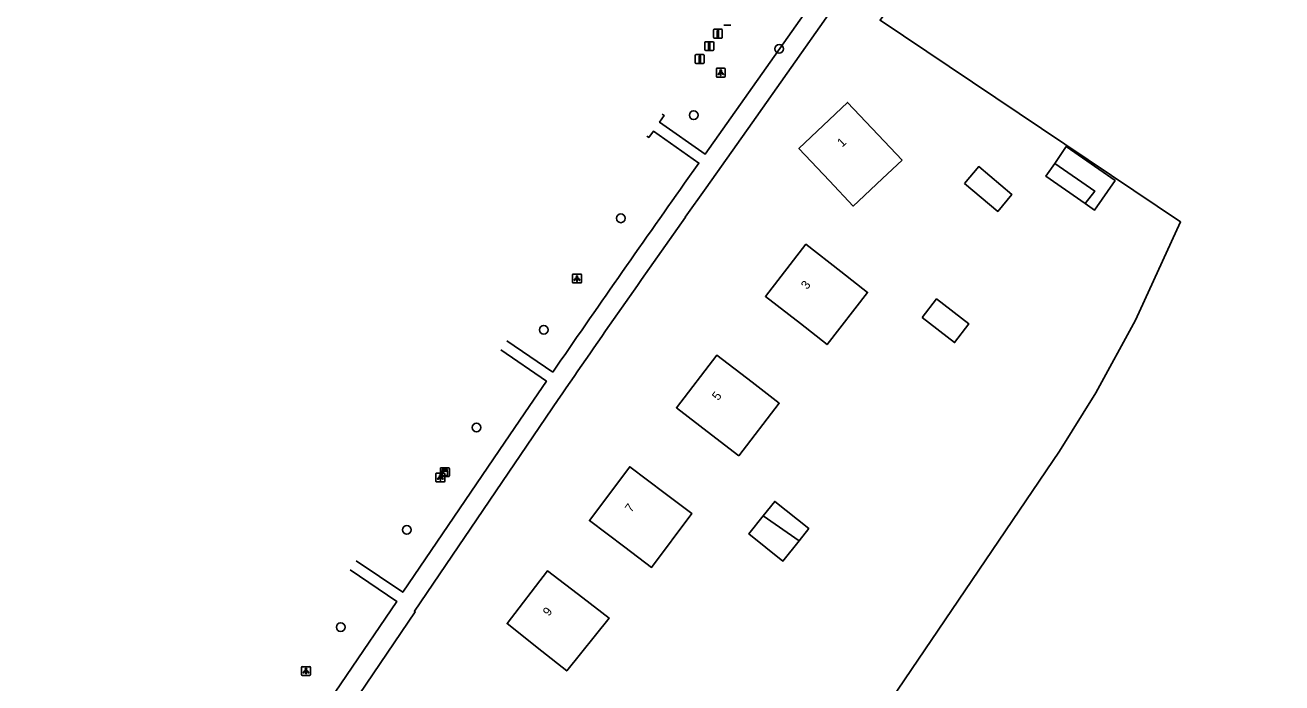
# Model space of a CAD drawing. Extents: x 158797 to 159887, y 384318 to 385255.
# Drawn here: x 159091.5 to 159232.9, y 385055.3 to 385129.3 of the extents above; entities that cross this region are included whole.
import ezdxf

# ---------------------------------------------------------------- set-up
doc = ezdxf.new("R2010")
doc.units = 0
for name, color, linetype in [('IMGEO_Afsluitpaal', 7, 'Continuous'), ('IMGEO_Boom', 7, 'Continuous'), ('IMGEO_Groenvoorziening', 7, 'Continuous'), ('IMGEO_Hek', 7, 'Continuous'), ('IMGEO_Kast', 7, 'Continuous'), ('IMGEO_Lichtpunt', 7, 'Continuous'), ('IMGEO_Pand', 7, 'Continuous'), ('IMGEO_Pand_nummerreeks', 7, 'Continuous'), ('IMGEO_Voetpad_open', 7, 'Continuous')]:
    doc.layers.add(name, color=color, linetype=linetype)

msp = doc.modelspace()

# ---------------------------------------------------------------- linework, layer by layer
at = {"layer": 'IMGEO_Afsluitpaal'}
for p, q in [((159170.92, 385129.34), (159170.13, 385129.34)), ((159170.13, 385129.34), (159170.92, 385129.34)), ((159168.97, 385127.98), (159168.97, 385128.78)), ((159168.97, 385128.78), (159168.97, 385127.98)), ((159169.07, 385128.88), (159169.86, 385128.88)), ((159169.86, 385128.88), (159169.07, 385128.88)), ((159169.86, 385127.88), (159169.07, 385127.88)), ((159169.07, 385127.88), (159169.86, 385127.88)), ((159169.96, 385128.78), (159169.96, 385127.98)), ((159169.96, 385127.98), (159169.96, 385128.78)), ((159168, 385126.58), (159168, 385127.38)), ((159168, 385127.38), (159168, 385126.58)), ((159168.1, 385127.48), (159168.89, 385127.48)), ((159168.89, 385127.48), (159168.1, 385127.48)), ((159168.89, 385126.48), (159168.1, 385126.48)), ((159168.1, 385126.48), (159168.89, 385126.48)), ((159168.99, 385127.38), (159168.99, 385126.58)), ((159168.99, 385126.58), (159168.99, 385127.38)), ((159166.92, 385125.12), (159166.92, 385125.92)), ((159166.92, 385125.92), (159166.92, 385125.12)), ((159167.02, 385126.02), (159167.81, 385126.02)), ((159167.81, 385126.02), (159167.02, 385126.02)), ((159167.81, 385125.02), (159167.02, 385125.02)), ((159167.02, 385125.02), (159167.81, 385125.02)), ((159167.91, 385125.92), (159167.91, 385125.12)), ((159167.91, 385125.12), (159167.91, 385125.92))]:
    msp.add_line(p, q, dxfattribs=at)
for points in [[(159169.39, 385128.75), (159169.54, 385128.75), (159169.54, 385128), (159169.39, 385128), (159169.39, 385128.75)], [(159168.42, 385127.35), (159168.57, 385127.35), (159168.57, 385126.6), (159168.42, 385126.6), (159168.42, 385127.35)], [(159167.34, 385125.89), (159167.49, 385125.89), (159167.49, 385125.14), (159167.34, 385125.14), (159167.34, 385125.89)]]:
    msp.add_lwpolyline(points, dxfattribs=at)
for centre, start, end in [((159169.07, 385128.78), 90, 180), ((159169.07, 385128.78), 90, 180), ((159169.07, 385127.98), 180, 270), ((159169.07, 385127.98), 180, 270), ((159169.86, 385128.78), 0, 90), ((159169.86, 385128.78), 360, 90), ((159169.86, 385127.98), 270, 0), ((159169.86, 385127.98), 270, 0), ((159168.1, 385127.38), 90, 180), ((159168.1, 385127.38), 90, 180), ((159168.1, 385126.58), 180, 270), ((159168.1, 385126.58), 180, 270), ((159168.89, 385127.38), 0, 90), ((159168.89, 385127.38), 360, 90), ((159168.89, 385126.58), 270, 0), ((159168.89, 385126.58), 270, 0), ((159167.02, 385125.92), 90, 180), ((159167.02, 385125.92), 90, 180), ((159167.02, 385125.12), 180, 270), ((159167.02, 385125.12), 180, 270), ((159167.81, 385125.92), 0, 90), ((159167.81, 385125.92), 360, 90), ((159167.81, 385125.12), 270, 0), ((159167.81, 385125.12), 270, 0)]:
    msp.add_arc(centre, 0.1, start, end, dxfattribs=at)
at = {"layer": 'IMGEO_Boom'}
for centre in [(159176.36, 385126.67), (159166.74, 385119.21), (159158.54, 385107.6), (159149.86, 385095.06), (159142.3, 385084.06), (159134.45, 385072.54), (159127.01, 385061.59)]:
    msp.add_circle(centre, 0.489, dxfattribs=at)
at = {"layer": 'IMGEO_Groenvoorziening'}
msp.add_lwpolyline([(159187.72, 385129.9), (159221.55, 385107.19), (159216.48, 385096.14), (159212.01, 385087.95), (159207.92, 385081.38), (159170.02, 385025.49), (159161.83, 385013.79), (159157.45, 385008.13), (159147.59, 384997.37), (159133.84, 384985.25), (159137.02, 384980.94), (159141, 384963.54), (159150.4, 384957.61), (159153.25, 384941.03)], dxfattribs=at)
at = {"layer": 'IMGEO_Hek'}
msp.add_lwpolyline([(159153.36, 384941.51), (159150.4, 384957.61), (159141, 384963.54), (159137.02, 384980.94), (159133.84, 384985.25), (159147.59, 384997.37), (159157.45, 385008.13), (159161.83, 385013.79), (159170.02, 385025.49), (159207.92, 385081.38), (159212.01, 385087.95), (159216.48, 385096.14), (159221.55, 385107.19), (159187.72, 385129.9), (159192.74, 385136.79), (159209.26, 385158.1), (159227.01, 385178.11), (159235.72, 385186.97)], dxfattribs=at)
at = {"layer": 'IMGEO_Kast'}
for p, q in [((159138.31, 385079.53), (159139.15, 385079.53)), ((159139.15, 385079.53), (159138.31, 385079.53)), ((159138.24, 385078.61), (159138.24, 385079.45)), ((159138.24, 385079.45), (159138.24, 385078.61)), ((159139.16, 385078.53), (159138.32, 385078.53)), ((159138.32, 385078.53), (159139.16, 385078.53)), ((159139.24, 385079.46), (159139.24, 385078.62)), ((159139.24, 385078.62), (159139.24, 385079.46))]:
    msp.add_line(p, q, dxfattribs=at)
for points in [[(159138.43, 385079.32), (159139.03, 385079.32), (159139.03, 385079.24), (159138.43, 385079.24), (159138.43, 385079.32)], [(159138.43, 385079.15), (159139.03, 385079.15), (159139.03, 385078.66), (159138.43, 385078.66), (159138.43, 385079.15)]]:
    msp.add_lwpolyline(points, dxfattribs=at)
msp.add_circle((159138.52, 385079), 0.0377, dxfattribs=at)
for centre, start, end in [((159138.32, 385079.46), 92.4484, 184.2845), ((159138.32, 385079.46), 92.4484, 184.2845), ((159139.16, 385079.46), 2.4484, 94.2845), ((159139.16, 385079.46), 2.4484, 94.2845), ((159138.32, 385078.61), 182.4484, 274.2845), ((159138.32, 385078.61), 182.4484, 274.2845), ((159139.16, 385078.61), 272.4484, 4.2845), ((159139.16, 385078.61), 272.4484, 4.2845)]:
    msp.add_arc(centre, 0.0779, start, end, dxfattribs=at)
at = {"layer": 'IMGEO_Lichtpunt'}
for p, q in [((159169.29, 385124.4), (159169.29, 385123.59)), ((159169.29, 385124.4), (159169.29, 385123.59)), ((159170.19, 385124.49), (159169.39, 385124.49)), ((159170.19, 385124.49), (159169.39, 385124.49)), ((159169.39, 385123.5), (159170.19, 385123.5)), ((159169.39, 385123.5), (159170.19, 385123.5)), ((159170.29, 385123.59), (159170.29, 385124.4)), ((159170.29, 385123.59), (159170.29, 385124.4)), ((159153.11, 385101.23), (159153.11, 385100.42)), ((159153.11, 385101.23), (159153.11, 385100.42)), ((159154.01, 385101.32), (159153.2, 385101.32)), ((159154.01, 385101.32), (159153.2, 385101.32)), ((159154.1, 385100.42), (159154.1, 385101.23)), ((159154.1, 385100.42), (159154.1, 385101.23)), ((159153.2, 385100.33), (159154.01, 385100.33)), ((159153.2, 385100.33), (159154.01, 385100.33)), ((159137.73, 385078.84), (159137.73, 385078.03)), ((159137.73, 385078.84), (159137.73, 385078.03)), ((159138.63, 385078.93), (159137.83, 385078.93)), ((159138.63, 385078.93), (159137.83, 385078.93)), ((159138.73, 385078.03), (159138.73, 385078.84)), ((159138.73, 385078.03), (159138.73, 385078.84)), ((159137.83, 385077.93), (159138.63, 385077.93)), ((159137.83, 385077.93), (159138.63, 385077.93)), ((159122.61, 385057.05), (159122.61, 385056.24)), ((159122.61, 385057.05), (159122.61, 385056.24)), ((159123.51, 385057.14), (159122.7, 385057.14)), ((159123.51, 385057.14), (159122.7, 385057.14)), ((159123.61, 385056.24), (159123.61, 385057.05)), ((159123.61, 385056.24), (159123.61, 385057.05)), ((159122.7, 385056.15), (159123.51, 385056.15)), ((159122.7, 385056.15), (159123.51, 385056.15))]:
    msp.add_line(p, q, dxfattribs=at)
for points in [[(159169.67, 385124.06), (159169.7, 385124.03), (159169.52, 385123.77), (159169.48, 385123.8), (159169.67, 385124.06)], [(159169.77, 385124.01), (159169.81, 385124.01), (159169.81, 385123.69), (159169.77, 385123.69), (159169.77, 385124.01)], [(159169.88, 385124.03), (159169.92, 385124.06), (159170.1, 385123.8), (159170.06, 385123.77), (159169.88, 385124.03)], [(159153.48, 385100.89), (159153.52, 385100.86), (159153.33, 385100.6), (159153.29, 385100.63), (159153.48, 385100.89)], [(159153.58, 385100.84), (159153.63, 385100.84), (159153.63, 385100.52), (159153.58, 385100.52), (159153.58, 385100.84)], [(159153.69, 385100.86), (159153.73, 385100.89), (159153.92, 385100.63), (159153.88, 385100.6), (159153.69, 385100.86)], [(159138.11, 385078.5), (159138.15, 385078.47), (159137.96, 385078.21), (159137.92, 385078.24), (159138.11, 385078.5)], [(159138.21, 385078.45), (159138.26, 385078.45), (159138.26, 385078.13), (159138.21, 385078.13), (159138.21, 385078.45)], [(159138.32, 385078.47), (159138.36, 385078.5), (159138.54, 385078.24), (159138.51, 385078.21), (159138.32, 385078.47)], [(159122.98, 385056.71), (159123.02, 385056.69), (159122.84, 385056.42), (159122.8, 385056.45), (159122.98, 385056.71)], [(159123.09, 385056.67), (159123.13, 385056.67), (159123.13, 385056.34), (159123.09, 385056.34), (159123.09, 385056.67)], [(159123.2, 385056.69), (159123.23, 385056.71), (159123.42, 385056.45), (159123.38, 385056.42), (159123.2, 385056.69)]]:
    msp.add_lwpolyline(points, dxfattribs=at)
for centre in [(159169.79, 385124.2), (159153.61, 385101.03), (159138.23, 385078.63), (159123.11, 385056.85)]:
    msp.add_circle(centre, 0.0994, dxfattribs=at)
for centre, start, end in [((159169.39, 385124.4), 90, 180), ((159169.39, 385124.4), 90, 180), ((159169.39, 385123.59), 180, 270), ((159169.39, 385123.59), 180, 270), ((159170.19, 385124.4), 0, 90), ((159170.19, 385124.4), 0, 90), ((159170.19, 385123.59), 270, 0), ((159170.19, 385123.59), 270, 360), ((159153.2, 385101.23), 90, 180), ((159153.2, 385101.23), 90, 180), ((159154.01, 385101.23), 0, 90), ((159154.01, 385101.23), 0, 90), ((159153.2, 385100.42), 180, 270), ((159153.2, 385100.42), 180, 270), ((159154.01, 385100.42), 270, 0), ((159154.01, 385100.42), 270, 360), ((159137.83, 385078.84), 90, 180), ((159137.83, 385078.84), 90, 180), ((159138.63, 385078.84), 0, 90), ((159138.63, 385078.84), 0, 90), ((159137.83, 385078.03), 180, 270), ((159137.83, 385078.03), 180, 270), ((159138.63, 385078.03), 270, 0), ((159138.63, 385078.03), 270, 360), ((159122.7, 385057.05), 90, 180), ((159122.7, 385057.05), 90, 180), ((159123.51, 385057.05), 0, 90), ((159123.51, 385057.05), 0, 90), ((159122.7, 385056.24), 180, 270), ((159122.7, 385056.24), 180, 270), ((159123.51, 385056.24), 270, 0), ((159123.51, 385056.24), 270, 360)]:
    msp.add_arc(centre, 0.0946, start, end, dxfattribs=at)
at = {"layer": 'IMGEO_Pand'}
for points in [[(159190.21, 385114.16), (159187.51, 385117.01), (159184.07, 385120.64), (159178.58, 385115.44), (159182.02, 385111.81), (159184.7, 385108.97), (159185.3, 385109.54), (159188, 385112.07), (159190.21, 385114.16)], [(159207.37, 385113.78), (159208.68, 385115.67), (159214.17, 385111.85), (159211.86, 385108.53), (159210.79, 385109.28)], [(159210.79, 385109.28), (159206.37, 385112.35), (159207.37, 385113.78)], [(159207.37, 385113.78), (159211.89, 385110.67), (159210.79, 385109.28)], [(159197.21, 385111.52), (159198.82, 385113.43), (159202.56, 385110.28), (159200.96, 385108.37), (159197.21, 385111.52)], [(159178.75, 385095.75), (159174.81, 385098.82), (159179.37, 385104.68), (159183.32, 385101.6), (159186.32, 385099.26), (159181.76, 385093.4), (159178.75, 385095.75)], [(159192.46, 385096.43), (159194.08, 385098.53), (159197.72, 385095.71), (159196.11, 385093.62), (159192.46, 385096.43)], [(159171.83, 385080.87), (159168.76, 385083.23), (159164.8, 385086.28), (159169.35, 385092.2), (159173.31, 385089.15), (159176.38, 385086.79), (159171.83, 385080.87)], [(159158.99, 385070.59), (159155, 385073.59), (159159.54, 385079.64), (159163.54, 385076.63), (159166.55, 385074.37), (159162, 385068.32), (159158.99, 385070.59)], [(159174.55, 385074.1), (159175.86, 385075.74), (159179.69, 385072.68), (159178.6, 385071.31)], [(159178.6, 385071.31), (159176.78, 385069.03), (159172.95, 385072.09), (159174.55, 385074.1)], [(159174.55, 385074.1), (159178.6, 385071.31)], [(159149.65, 385058.9), (159145.73, 385062), (159150.3, 385067.94), (159154.26, 385064.9), (159157.22, 385062.62), (159152.46, 385056.66), (159149.65, 385058.9)]]:
    msp.add_lwpolyline(points, dxfattribs=at)
at = {"layer": 'IMGEO_Voetpad_open'}
for points in [[(159180.24, 385132.08), (159172.45, 385121.09), (159168.03, 385114.82), (159162.91, 385118.42), (159163.43, 385119.16), (159163.18, 385119.34)], [(159165.8, 385107.73), (159168.14, 385111.04), (159173.31, 385118.35), (159182.12, 385130.8), (159183.54, 385132.81)], [(159165.72, 385111.54), (159167.33, 385113.82), (159162.22, 385117.42), (159161.69, 385116.7), (159161.48, 385116.86)], [(159145.71, 385093.8), (159150.88, 385090.28)], [(159145.02, 385092.8), (159150.17, 385089.26), (159147.73, 385085.71), (159144.84, 385081.48), (159134, 385065.52), (159128.77, 385069.05)], [(159127.35, 384969.38), (159127.17, 384969.19), (159124.28, 384971.82), (159124.18, 384971.91), (159120.79, 384975), (159118.4, 384977.13), (159117.41, 384976.04), (159110.08, 384982.3), (159103.2, 384987.73), (159092.36, 384995.84), (159091.49, 384998.79), (159111.54, 385028.14), (159118.84, 385038.88), (159135.41, 385063.3), (159135.31, 385063.38), (159146.57, 385079.98), (159151.5, 385087.22)], [(159128.08, 385068.05), (159133.32, 385064.48), (159116.32, 385039.49), (159111.13, 385043.07), (159111.61, 385043.84), (159111.54, 385043.88)]]:
    msp.add_lwpolyline(points, dxfattribs=at)
for centre, radius, start, end in [((160756.63, 383985.39), 1949.16, 144.70659, 145.46869), ((160839.45, 383924.94), 2049.41, 144.75072, 145.44962)]:
    msp.add_arc(centre, radius, start, end, dxfattribs=at)

# ---------------------------------------------------------------- texts
at = {"layer": 'IMGEO_Pand_nummerreeks'}
for s, rotation, p in [('1', 43.4417, (159183.46, 385115.55)), ('3', 52.0512, (159179.51, 385099.52)), ('5', 52.4422, (159169.5, 385087.02)), ('7', 53.0361, (159159.72, 385074.42)), ('9', 52.4449, (159150.45, 385062.76))]:
    msp.add_text(s, height=1, rotation=rotation, dxfattribs=at).set_placement(p)

doc.saveas('drawing.dxf')
